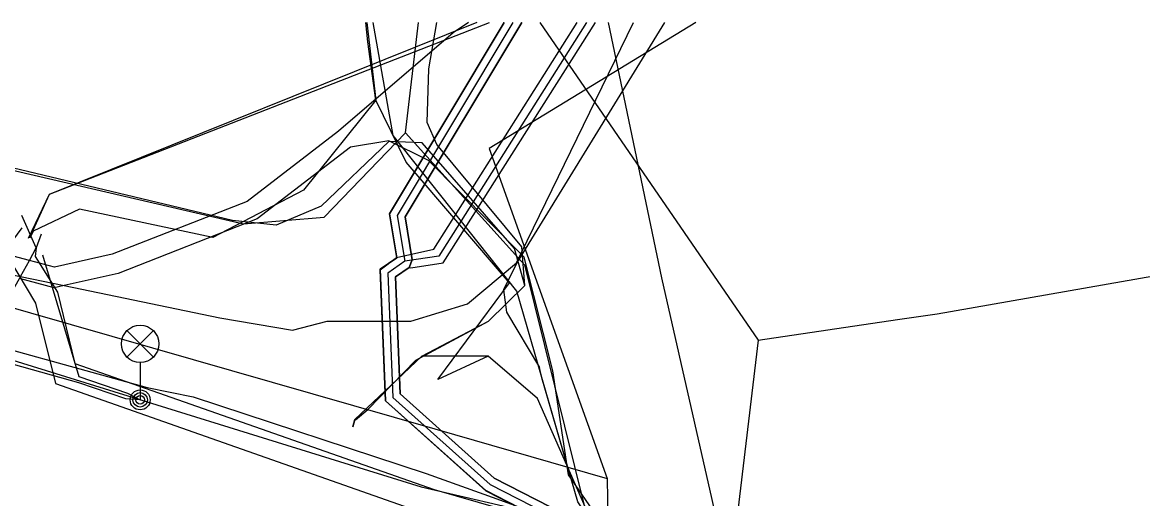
# Model space of a CAD drawing. Extents: x -595540 to -593988, y -1160850 to -1159202.
# Drawn here: x -595455.78 to -595433.3, y -1159213.69 to -1159204.13 of the extents above; entities that cross this region are included whole.
import ezdxf

# ---------------------------------------------------------------- set-up
doc = ezdxf.new("R2010")
doc.units = 0
for name, color, linetype in [('BKOM_kabel koordinační_optický', 7, 'Continuous'), ('BKOM_kabel SSZ', 7, 'Continuous'), ('BVK-VODOVOD_trasa zrušené sítě', 7, 'Continuous'), ('CETIN_kabel podzemní', 7, 'Continuous'), ('DPMB_kabel', 7, 'Continuous'), ('DPMB_kyneta', 7, 'Continuous'), ('DPMB_trolejové vedení-nosné lano', 7, 'Continuous'), ('EON-NN_kabel', 7, 'Continuous'), ('EON-NN_kabel zrušené sítě', 7, 'Continuous'), ('QUANTCOM_kabel', 7, 'Continuous'), ('TSB_kabel VO', 7, 'Continuous'), ('TSB_lampy VO', 7, 'Continuous')]:
    doc.layers.add(name, color=color, linetype=linetype)

msp = doc.modelspace()

# ---------------------------------------------------------------- linework, layer by layer
at = {"layer": 'BKOM_kabel koordinační_optický'}
for points in [[(-595458.486, -1159207.436), (-595458.178, -1159206.767), (-595457.081, -1159206.846), (-595451.348, -1159208.174), (-595449.726, -1159208.039), (-595448.098, -1159206.345), (-595447.838, -1159204.13)], [(-595449.151, -1159212.252), (-595449.111, -1159212.107), (-595447.77, -1159210.83), (-595446.43, -1159210.13), (-595445.7, -1159209.41), (-595445.76, -1159208.64), (-595447.47, -1159206.58), (-595447.66, -1159206.14), (-595447.63, -1159205.06), (-595447.47, -1159204.13)], [(-595449.151, -1159212.252), (-595449.111, -1159212.107), (-595447.77, -1159210.83), (-595446.43, -1159210.13), (-595445.7, -1159209.41), (-595445.76, -1159208.64), (-595447.47, -1159206.58), (-595447.66, -1159206.14), (-595447.63, -1159205.06), (-595447.47, -1159204.13)], [(-595447.45, -1159211.3), (-595446.01, -1159209.36), (-595448.08, -1159206.94), (-595448.69, -1159205.69), (-595448.85, -1159204.52), (-595448.893, -1159204.13)], [(-595468.372, -1159310.1), (-595466.512, -1159308.541), (-595464.596, -1159303.933), (-595458.812, -1159300.629), (-595457.757, -1159296.569), (-595456.174, -1159291.007), (-595454.888, -1159286.682), (-595451.328, -1159274.192), (-595448.094, -1159263.275), (-595446.958, -1159258.813), (-595444.319, -1159250.202), (-595442.845, -1159244.588), (-595443.034, -1159243.807), (-595442.081, -1159238.814), (-595441.238, -1159233.204), (-595440.997, -1159227.493), (-595441.105, -1159221.887), (-595441.431, -1159217.979), (-595444.49, -1159213.86), (-595445.45, -1159211.68), (-595446.44, -1159210.83)], [(-595446.44, -1159210.83), (-595447.77, -1159210.83), (-595449.111, -1159212.107), (-595449.151, -1159212.252)], [(-595446.44, -1159210.83), (-595447.45, -1159211.3)]]:
    msp.add_lwpolyline(points, dxfattribs=at)
at = {"layer": 'BKOM_kabel SSZ'}
for points in [[(-595458.486, -1159207.436), (-595458.178, -1159206.767), (-595457.081, -1159206.846), (-595451.348, -1159208.174), (-595449.726, -1159208.039), (-595448.098, -1159206.345), (-595447.838, -1159204.13)], [(-595448.098, -1159206.345), (-595445.708, -1159209), (-595444.507, -1159213.855), (-595443.676, -1159214.668), (-595441.045, -1159218.927), (-595440.516, -1159225.912), (-595424.522, -1159230.231), (-595423.887, -1159228.918), (-595423.848, -1159227.861), (-595422.21, -1159222.972), (-595422.398, -1159222.389), (-595417.966, -1159208.819), (-595417.408, -1159208.757), (-595417.322, -1159208.214)], [(-595449.096, -1159212.113), (-595448.85, -1159211.9), (-595447.89, -1159210.91), (-595446.43, -1159210.13), (-595445.7, -1159209.41), (-595445.91, -1159208.67), (-595447.76, -1159206.55), (-595448.43, -1159206.52), (-595449.79, -1159207.82), (-595450.69, -1159208.2), (-595451.57, -1159208.11), (-595457.34, -1159206.73), (-595458.11, -1159206.74), (-595458.485, -1159207.435)]]:
    msp.add_lwpolyline(points, dxfattribs=at)
at = {"layer": 'BVK-VODOVOD_trasa zrušené sítě'}
msp.add_lwpolyline([(-595479.081, -1159204.13), (-595464.95, -1159208.13), (-595447.78, -1159213.457), (-595445.37, -1159214.02)], dxfattribs=at)
at = {"layer": 'CETIN_kabel podzemní'}
for points in [[(-595501.42, -1159205.48), (-595491.03, -1159208.68), (-595476.12, -1159212.86), (-595471.48, -1159214.22), (-595457.1, -1159218.55), (-595443.26, -1159222.36), (-595442.69, -1159221.98), (-595443.57, -1159215.33), (-595444.64, -1159213.76), (-595445.86, -1159209.53), (-595448.34, -1159206.4), (-595448.745, -1159204.13)], [(-595475.932, -1159204.13), (-595447.51, -1159212.29)], [(-595442.269, -1159204.13), (-595446.42, -1159206.66), (-595444.05, -1159213.29)], [(-595447.51, -1159212.29), (-595444.05, -1159213.29)], [(-595444.05, -1159213.29), (-595444.02, -1159214.95), (-595440.82, -1159223.36)]]:
    msp.add_lwpolyline(points, dxfattribs=at)
at = {"layer": 'DPMB_kabel'}
for points in [[(-595448.045, -1159258.313), (-595446.804, -1159253.981), (-595446.485, -1159252.71), (-595445.075, -1159248.001), (-595444.775, -1159246.752), (-595443.524, -1159242.087), (-595443.366, -1159241.337), (-595441.924, -1159235.592), (-595441.905, -1159234.473), (-595441.749, -1159225.207), (-595442.02, -1159221.599), (-595442.744, -1159217.995), (-595444.018, -1159214.798), (-595446.485, -1159213.532), (-595448.497, -1159211.728), (-595448.601, -1159209.101), (-595448.276, -1159208.854), (-595447.53, -1159208.684), (-595444.649, -1159204.13)], [(-595448.045, -1159258.311), (-595446.804, -1159253.981), (-595446.486, -1159252.711), (-595445.075, -1159248.001), (-595444.775, -1159246.753), (-595443.526, -1159242.085), (-595443.366, -1159241.336), (-595441.92, -1159235.59), (-595441.75, -1159225.204), (-595442.019, -1159221.59), (-595442.744, -1159217.993), (-595444.018, -1159214.798), (-595446.486, -1159213.535), (-595448.497, -1159211.729), (-595448.601, -1159209.088), (-595448.272, -1159208.857), (-595448.419, -1159207.976), (-595446.114, -1159204.13)], [(-595446.114, -1159204.13), (-595448.419, -1159207.976), (-595448.272, -1159208.857), (-595448.601, -1159209.088), (-595448.497, -1159211.729), (-595446.486, -1159213.535), (-595444.018, -1159214.798), (-595442.744, -1159217.993), (-595442.019, -1159221.59), (-595441.75, -1159225.204), (-595441.92, -1159235.59), (-595443.366, -1159241.336), (-595443.526, -1159242.085), (-595444.775, -1159246.753), (-595445.075, -1159248.001), (-595446.486, -1159252.711), (-595446.804, -1159253.981), (-595448.045, -1159258.311)], [(-595448.045, -1159258.313), (-595446.804, -1159253.981), (-595446.485, -1159252.71), (-595445.075, -1159248.001), (-595444.775, -1159246.752), (-595443.524, -1159242.087), (-595443.366, -1159241.337), (-595441.924, -1159235.592), (-595441.905, -1159234.473), (-595441.749, -1159225.207), (-595442.02, -1159221.599), (-595442.744, -1159217.995), (-595444.018, -1159214.798), (-595446.485, -1159213.532), (-595448.497, -1159211.728), (-595448.601, -1159209.101), (-595448.276, -1159208.854), (-595447.53, -1159208.684), (-595444.649, -1159204.13)], [(-595446.114, -1159204.13), (-595448.419, -1159207.976), (-595448.272, -1159208.857), (-595448.601, -1159209.088), (-595448.497, -1159211.729), (-595446.486, -1159213.535), (-595444.018, -1159214.798), (-595442.744, -1159217.993), (-595442.019, -1159221.59), (-595441.75, -1159225.204), (-595441.92, -1159235.59), (-595443.366, -1159241.336), (-595443.526, -1159242.085), (-595444.775, -1159246.753), (-595445.075, -1159248.001), (-595446.486, -1159252.711), (-595446.804, -1159253.981), (-595448.045, -1159258.311)], [(-595444.775, -1159246.753), (-595443.526, -1159242.085), (-595443.366, -1159241.336), (-595441.92, -1159235.59), (-595441.75, -1159225.204), (-595442.019, -1159221.59), (-595442.744, -1159217.993), (-595444.018, -1159214.798), (-595446.486, -1159213.535), (-595448.497, -1159211.729), (-595448.601, -1159209.088), (-595448.272, -1159208.857), (-595448.419, -1159207.976), (-595446.114, -1159204.13)], [(-595444.775, -1159246.753), (-595443.526, -1159242.085), (-595443.366, -1159241.336), (-595441.92, -1159235.59), (-595441.75, -1159225.204), (-595442.019, -1159221.59), (-595442.744, -1159217.993), (-595444.018, -1159214.798), (-595446.486, -1159213.535), (-595448.497, -1159211.729), (-595448.601, -1159209.088), (-595448.272, -1159208.857), (-595448.419, -1159207.976), (-595446.114, -1159204.13)], [(-595448.045, -1159258.311), (-595446.804, -1159253.981), (-595446.486, -1159252.711), (-595445.075, -1159248.001), (-595444.775, -1159246.753), (-595443.526, -1159242.085), (-595443.366, -1159241.336), (-595441.92, -1159235.59), (-595441.75, -1159225.204), (-595442.019, -1159221.59), (-595442.744, -1159217.993), (-595444.018, -1159214.798), (-595446.486, -1159213.535), (-595448.497, -1159211.729), (-595448.601, -1159209.088), (-595448.272, -1159208.857), (-595448.419, -1159207.976), (-595446.114, -1159204.13)], [(-595447.755, -1159258.387), (-595446.513, -1159254.055), (-595446.194, -1159252.787), (-595445.725, -1159251.227), (-595444.787, -1159248.078), (-595444.485, -1159246.825), (-595443.232, -1159242.155), (-595443.074, -1159241.407), (-595441.619, -1159235.63), (-595441.45, -1159225.196), (-595441.721, -1159221.551), (-595442.455, -1159217.908), (-595443.782, -1159214.582), (-595446.314, -1159213.285), (-595448.202, -1159211.591), (-595448.295, -1159209.24), (-595448.022, -1159209.049), (-595447.988, -1159209.057), (-595447.338, -1159208.961), (-595444.286, -1159204.13)], [(-595445.764, -1159204.13), (-595448.105, -1159208.036), (-595447.961, -1159208.901), (-595448.023, -1159209.049), (-595448.295, -1159209.24), (-595448.203, -1159211.591), (-595446.314, -1159213.285), (-595443.782, -1159214.582), (-595442.456, -1159217.907), (-595441.721, -1159221.55), (-595441.45, -1159225.196), (-595441.62, -1159235.63), (-595443.074, -1159241.404), (-595443.234, -1159242.155), (-595444.485, -1159246.827), (-595444.785, -1159248.079), (-595446.196, -1159252.791), (-595446.514, -1159254.059), (-595447.755, -1159258.387)], [(-595445.764, -1159204.13), (-595448.105, -1159208.036), (-595447.961, -1159208.901), (-595448.023, -1159209.049), (-595448.295, -1159209.24), (-595448.203, -1159211.591), (-595446.314, -1159213.285), (-595443.782, -1159214.582), (-595442.456, -1159217.907), (-595441.721, -1159221.55), (-595441.45, -1159225.196), (-595441.62, -1159235.63), (-595443.074, -1159241.404), (-595443.234, -1159242.155), (-595444.485, -1159246.827), (-595444.785, -1159248.079), (-595446.196, -1159252.791), (-595446.514, -1159254.059), (-595447.755, -1159258.387)], [(-595441.721, -1159221.55), (-595442.456, -1159217.907), (-595443.782, -1159214.582), (-595446.314, -1159213.285), (-595448.203, -1159211.591), (-595448.295, -1159209.24), (-595448.023, -1159209.049), (-595447.988, -1159209.058), (-595447.338, -1159208.961), (-595444.285, -1159204.13)], [(-595447.755, -1159258.387), (-595446.514, -1159254.059), (-595446.196, -1159252.791), (-595444.785, -1159248.079), (-595444.485, -1159246.827), (-595443.234, -1159242.155), (-595443.074, -1159241.404), (-595441.62, -1159235.63), (-595441.45, -1159225.196), (-595441.721, -1159221.55), (-595442.456, -1159217.907), (-595443.782, -1159214.582), (-595446.314, -1159213.285), (-595448.203, -1159211.591), (-595448.295, -1159209.24), (-595448.023, -1159209.049), (-595447.961, -1159208.901), (-595448.105, -1159208.036), (-595445.764, -1159204.13)], [(-595441.721, -1159221.55), (-595442.456, -1159217.907), (-595443.782, -1159214.582), (-595446.314, -1159213.285), (-595448.203, -1159211.591), (-595448.295, -1159209.24), (-595448.023, -1159209.049), (-595447.988, -1159209.058), (-595447.338, -1159208.961), (-595444.285, -1159204.13)], [(-595447.755, -1159258.387), (-595446.514, -1159254.059), (-595446.196, -1159252.791), (-595444.785, -1159248.079), (-595444.485, -1159246.827), (-595443.234, -1159242.155), (-595443.074, -1159241.404), (-595441.62, -1159235.63), (-595441.45, -1159225.196), (-595441.721, -1159221.55), (-595442.456, -1159217.907), (-595443.782, -1159214.582), (-595446.314, -1159213.285), (-595448.203, -1159211.591), (-595448.295, -1159209.24), (-595448.023, -1159209.049), (-595447.961, -1159208.901), (-595448.105, -1159208.036), (-595445.764, -1159204.13)], [(-595441.721, -1159221.55), (-595442.456, -1159217.907), (-595443.782, -1159214.582), (-595446.314, -1159213.285), (-595448.203, -1159211.591), (-595448.295, -1159209.24), (-595448.023, -1159209.049), (-595447.988, -1159209.058), (-595447.338, -1159208.961), (-595444.285, -1159204.13)]]:
    msp.add_lwpolyline(points, dxfattribs=at)
at = {"layer": 'DPMB_kyneta'}
for points in [[(-595445.939, -1159204.13), (-595448.262, -1159208.006), (-595448.109, -1159208.926), (-595448.448, -1159209.164), (-595448.35, -1159211.66), (-595446.4, -1159213.41), (-595443.9, -1159214.69), (-595442.6, -1159217.95), (-595441.87, -1159221.57), (-595441.6, -1159225.2), (-595441.77, -1159235.61), (-595443.22, -1159241.37), (-595443.38, -1159242.12), (-595444.63, -1159246.79), (-595444.93, -1159248.04), (-595446.341, -1159252.751), (-595446.659, -1159254.02), (-595447.9, -1159258.349)], [(-595444.463, -1159204.13), (-595447.428, -1159208.823), (-595448.109, -1159208.926)]]:
    msp.add_lwpolyline(points, dxfattribs=at)
at = {"layer": 'DPMB_trolejové vedení-nosné lano'}
for points in [[(-595445.399, -1159204.13), (-595441.021, -1159210.508), (-595438.222, -1159210.096), (-595437.425, -1159209.983), (-595422.631, -1159207.384), (-595421.611, -1159207.202), (-595417.016, -1159206.385)], [(-595441.021, -1159210.508), (-595442.328, -1159221.498)]]:
    msp.add_lwpolyline(points, dxfattribs=at)
at = {"layer": 'EON-NN_kabel'}
for points in [[(-595457.52, -1159208.2), (-595457.467, -1159208.249), (-595457.348, -1159208.357), (-595456.854, -1159208.811), (-595456.707, -1159208.945), (-595456.629, -1159209.017), (-595456.56, -1159209.08), (-595456.421, -1159209.109), (-595455.82, -1159209.233), (-595454.943, -1159209.414), (-595451.82, -1159210.06), (-595450.36, -1159210.31), (-595449.67, -1159210.13), (-595447.99, -1159210.13), (-595446.85, -1159209.78), (-595445.87, -1159208.96), (-595445.781, -1159208.777), (-595443.519, -1159204.13)], [(-595457.457, -1159208.188), (-595457.467, -1159208.249), (-595457.487, -1159208.372), (-595457.503, -1159209.003), (-595457.535, -1159210.285), (-595453.282, -1159211.463), (-595452.358, -1159211.646), (-595447.683, -1159213.185), (-595446.26, -1159213.698), (-595444.243, -1159214.435), (-595443.6, -1159221.914), (-595443.106, -1159222.903), (-595442.013, -1159225.125), (-595441.905, -1159231.311)], [(-595457.317, -1159208.228), (-595457.348, -1159208.357), (-595457.403, -1159208.582), (-595457.192, -1159208.925), (-595457.033, -1159209.078), (-595456.888, -1159209.218), (-595456.556, -1159209.426), (-595456.012, -1159209.583), (-595455.841, -1159209.272), (-595455.82, -1159209.233), (-595455.643, -1159208.911), (-595455.505, -1159208.66), (-595455.796, -1159208.005)]]:
    msp.add_lwpolyline(points, dxfattribs=at)
at = {"layer": 'EON-NN_kabel zrušené sítě'}
for points in [[(-595446.834, -1159204.13), (-595447.141, -1159204.337), (-595449.441, -1159206.317), (-595451.27, -1159207.724), (-595453.981, -1159208.786), (-595455.137, -1159209.048), (-595455.643, -1159208.911), (-595456.169, -1159208.769), (-595456.246, -1159208.748), (-595456.386, -1159208.685)], [(-595440.939, -1159232.598), (-595440.734, -1159229.288), (-595440.656, -1159225.621), (-595442.098, -1159218.812), (-595443.376, -1159215.326), (-595444.822, -1159213.212), (-595445.142, -1159211.126), (-595445.716, -1159208.842), (-595445.781, -1159208.777), (-595447.636, -1159206.9), (-595448.428, -1159206.506), (-595449.197, -1159206.635), (-595451.072, -1159208.076), (-595453.863, -1159209.17), (-595454.943, -1159209.414), (-595455.145, -1159209.46), (-595455.841, -1159209.272)]]:
    msp.add_lwpolyline(points, dxfattribs=at)
at = {"layer": 'QUANTCOM_kabel'}
for points in [[(-595442.897, -1159204.13), (-595445.858, -1159208.942), (-595446.13, -1159209.5), (-595446.07, -1159209.95), (-595445.41, -1159211.06)], [(-595506.985, -1159205.695), (-595505.3, -1159204.9), (-595503.84, -1159204.94), (-595501.42, -1159205.48), (-595491.03, -1159208.68), (-595476.12, -1159212.86), (-595471.48, -1159214.22), (-595457.1, -1159218.55), (-595443.26, -1159222.36), (-595442.69, -1159221.98), (-595443.57, -1159215.33), (-595444.64, -1159213.76), (-595445.358, -1159211.27), (-595445.41, -1159211.06)]]:
    msp.add_lwpolyline(points, dxfattribs=at)
at = {"layer": 'TSB_kabel VO'}
for points in [[(-595455.377, -1159208.795), (-595454.651, -1159211.239), (-595453.671, -1159211.573), (-595453.42, -1159211.71), (-595453.709, -1159211.687), (-595454.649, -1159211.367), (-595468.24, -1159207.55), (-595469.97, -1159207.02), (-595477.74, -1159204.7), (-595479.19, -1159204.32), (-595479.911, -1159204.13)], [(-595455.658, -1159208.466), (-595455.241, -1159207.581), (-595446.412, -1159204.13)], [(-595448.871, -1159204.13), (-595448.69, -1159205.69), (-595450.14, -1159207.5), (-595451.96, -1159208.45), (-595454.64, -1159207.88), (-595455.566, -1159208.322), (-595455.634, -1159208.466)], [(-595446.666, -1159204.13), (-595455.248, -1159207.583), (-595455.634, -1159208.442)], [(-595449.193, -1159268.903), (-595441.644, -1159239.588), (-595440.94, -1159228.34), (-595441.28, -1159216.63), (-595442.95, -1159209.26), (-595444.025, -1159204.13)], [(-595455.794, -1159208.252), (-595455.98, -1159208.51), (-595456.06, -1159208.86), (-595455.52, -1159209.77), (-595455.12, -1159211.38), (-595447.65, -1159214.01), (-595445.15, -1159214.69), (-595443.73, -1159215.55), (-595442.4, -1159217.22), (-595441.96, -1159218.56), (-595441.5, -1159224.37), (-595441.61, -1159230.97), (-595441.93, -1159235.22), (-595443.52, -1159243.71), (-595443.68, -1159245.73), (-595449.2, -1159265.39), (-595454.1, -1159282.55), (-595456.81, -1159291.41), (-595458.88, -1159299.65), (-595460.3, -1159303.87), (-595459.86, -1159304.58)], [(-595455.408, -1159208.381), (-595455.51, -1159208.66), (-595455.53, -1159208.83), (-595455.08, -1159209.55), (-595454.73, -1159210.98), (-595447.52, -1159213.51), (-595444.92, -1159214.26), (-595443.37, -1159215.2), (-595441.96, -1159216.95), (-595441.46, -1159218.49), (-595440.98, -1159224.35), (-595441.11, -1159231.02), (-595441.43, -1159235.27), (-595443.03, -1159243.82), (-595443.19, -1159245.83), (-595448.71, -1159265.51), (-595453.61, -1159282.67), (-595456.32, -1159291.54), (-595458.4, -1159299.8), (-595459.81, -1159304.01), (-595459.86, -1159304.58)]]:
    msp.add_lwpolyline(points, dxfattribs=at)
at = {"layer": 'TSB_lampy VO'}
for p, q in [((-595453.685, -1159210.85), (-595453.155, -1159210.32)), ((-595453.685, -1159210.32), (-595453.155, -1159210.85)), ((-595453.685, -1159210.85), (-595453.155, -1159210.32)), ((-595453.685, -1159210.32), (-595453.155, -1159210.85)), ((-595453.42, -1159210.96), (-595453.42, -1159211.71)), ((-595453.42, -1159210.96), (-595453.42, -1159211.71))]:
    msp.add_line(p, q, dxfattribs=at)
for centre, radius in [((-595453.42, -1159210.585), 0.375), ((-595453.42, -1159210.585), 0.375), ((-595453.42, -1159211.71), 0.2), ((-595453.42, -1159211.71), 0.2), ((-595453.42, -1159211.71), 0.145), ((-595453.42, -1159211.71), 0.145), ((-595453.42, -1159211.71), 0.0876), ((-595453.42, -1159211.71), 0.0876)]:
    msp.add_circle(centre, radius, dxfattribs=at)

doc.saveas('drawing.dxf')
